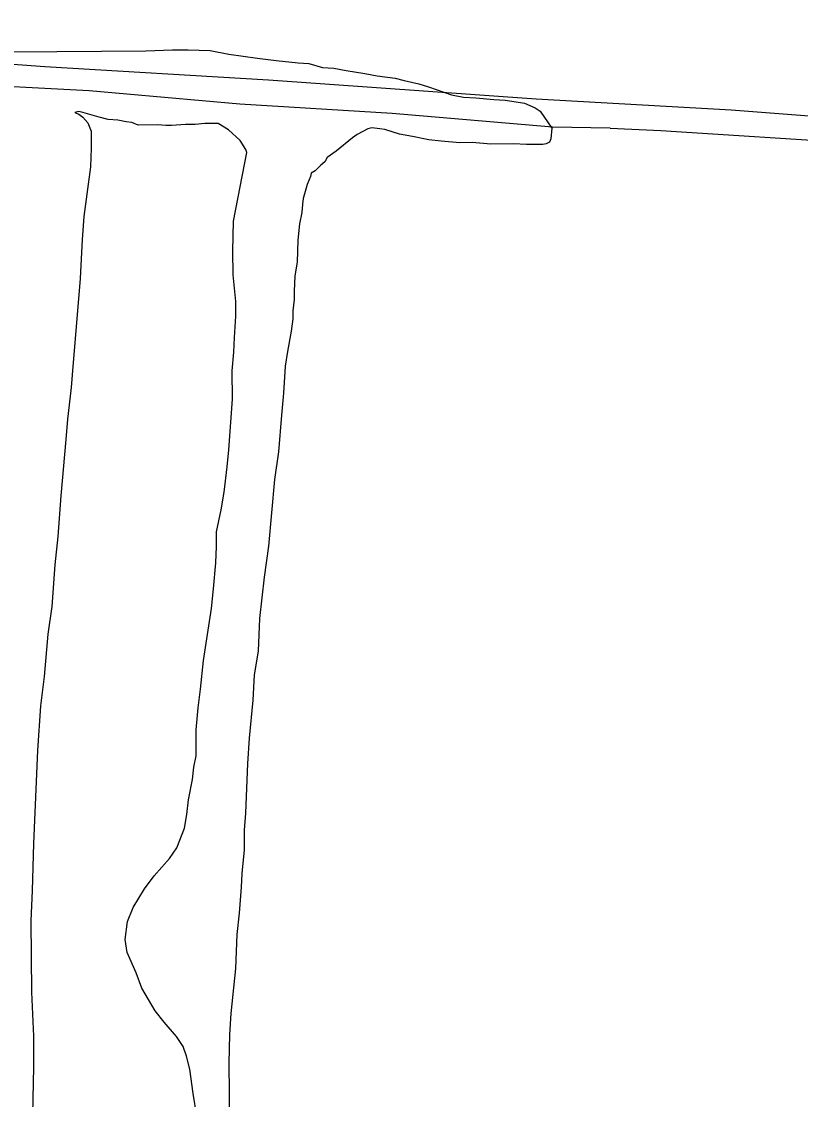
# Model space of a CAD drawing. Extents: x 3281947 to 3319794, y 715894 to 741249.
# Drawn here: x 3304954 to 3305554, y 722105 to 722935 of the extents above; entities that cross this region are included whole.
import ezdxf

# ---------------------------------------------------------------- set-up
doc = ezdxf.new("R2010")
doc.units = 0
for name, color, linetype in [('V-DTCH-CNTR', 7, 'Continuous'), ('V-SITE-VEGE', 7, 'Continuous'), ('V-TOPO-SHOR', 7, 'Continuous')]:
    doc.layers.add(name, color=color, linetype=linetype)

msp = doc.modelspace()

# ---------------------------------------------------------------- linework, layer by layer
at = {"layer": 'V-DTCH-CNTR'}
msp.add_lwpolyline([(3304800.87, 722913.13), (3304972.08, 722900.41), (3305144.27, 722890.15), (3305350.41, 722875.68), (3305500.45, 722867.25), (3305683.96, 722853.13), (3305868.44, 722843.44), (3305882.69, 722845.01), (3305894.47, 722848.52), (3305899.86, 722851.5), (3305907.65, 722864.34), (3305914.44, 722880.6), (3305917.79, 722894.4), (3305919.64, 722914.08), (3305918.02, 722937.18)], dxfattribs=at)
at = {"layer": 'V-SITE-VEGE'}
for p, q in [((3304947.15, 722911.66), (3305049.86, 722912.49)), ((3305049.86, 722912.49), (3305070.52, 722913.29)), ((3305070.52, 722913.29), (3305082.42, 722913.38)), ((3305082.42, 722913.38), (3305099.34, 722912.89)), ((3305099.34, 722912.89), (3305113.77, 722909.88)), ((3305113.77, 722909.88), (3305135.71, 722906.92)), ((3305135.71, 722906.92), (3305150.13, 722905.16)), ((3305150.13, 722905.16), (3305167.06, 722903.42)), ((3305167.06, 722903.42), (3305175.21, 722902.86)), ((3305175.21, 722902.86), (3305185.88, 722899.81)), ((3305185.88, 722899.81), (3305194.65, 722899.26)), ((3305194.65, 722899.26), (3305204.06, 722897.46)), ((3305204.06, 722897.46), (3305218.48, 722895.07)), ((3305218.48, 722895.07), (3305227.89, 722893.26)), ((3305227.89, 722893.26), (3305241.69, 722891.5)), ((3305241.69, 722891.5), (3305248.59, 722889.67)), ((3305248.59, 722889.67), (3305259.88, 722887.26)), ((3305259.88, 722887.26), (3305267.42, 722884.82)), ((3305267.42, 722884.82), (3305285.01, 722878.7)), ((3305285.01, 722878.7), (3305294.42, 722876.89)), ((3305294.42, 722876.89), (3305303.81, 722876.34)), ((3305303.81, 722876.34), (3305317.6, 722875.2)), ((3305317.6, 722875.2), (3305326.38, 722874.65)), ((3305326.38, 722874.65), (3305338.29, 722872.86)), ((3305338.29, 722872.86), (3305341.43, 722872.26)), ((3304998.26, 722865.73), (3304995.13, 722865.08)), ((3304995.13, 722865.08), (3304998.27, 722863.85)), ((3305001.39, 722865.13), (3304998.26, 722865.73)), ((3305013.95, 722861.47), (3305001.39, 722865.13)), ((3305341.43, 722872.26), (3305349.6, 722868.57)), ((3305349.6, 722868.57), (3305353.38, 722866.09)), ((3305353.38, 722866.09), (3305362.25, 722853.02)), ((3304998.27, 722863.85), (3305001.42, 722861.37)), ((3305001.42, 722861.37), (3305005.22, 722857.02)), ((3305005.22, 722857.02), (3305007.77, 722850.77)), ((3305020.85, 722859.65), (3305013.95, 722861.47)), ((3305028.38, 722859.08), (3305020.85, 722859.65)), ((3305034.65, 722857.88), (3305028.38, 722859.08)), ((3305039.04, 722857.29), (3305034.65, 722857.88)), ((3305044.06, 722855.45), (3305039.04, 722857.29)), ((3305080.39, 722855.74), (3305069.74, 722855.03)), ((3305087.9, 722855.81), (3305080.39, 722855.74)), ((3305095.41, 722856.49), (3305087.9, 722855.81)), ((3305105.43, 722856.57), (3305095.41, 722856.49)), ((3305113.61, 722851.63), (3305105.43, 722856.57)), ((3305007.77, 722850.77), (3305007.88, 722837.62)), ((3305059.09, 722855.57), (3305044.06, 722855.45)), ((3305065.36, 722855), (3305059.09, 722855.57)), ((3305069.74, 722855.03), (3305065.36, 722855)), ((3305122.45, 722843.56), (3305113.61, 722851.63)), ((3305212.6, 722848.05), (3305208.86, 722845.51)), ((3305220.71, 722852.5), (3305212.6, 722848.05)), ((3305223.83, 722853.15), (3305220.71, 722852.5)), ((3305230.1, 722852.57), (3305223.83, 722853.15)), ((3305233.86, 722851.97), (3305230.1, 722852.57)), ((3305245.17, 722848.31), (3305233.86, 722851.97)), ((3305255.2, 722846.51), (3305245.17, 722848.31)), ((3305362.25, 722853.02), (3305361.69, 722844.87)), ((3305126.89, 722836.7), (3305122.45, 722843.56)), ((3305208.86, 722845.51), (3305196.42, 722835.39)), ((3305267.75, 722844.11), (3305255.2, 722846.51)), ((3305277.15, 722842.93), (3305267.75, 722844.11)), ((3305291.57, 722841.8), (3305277.15, 722842.93)), ((3305300.96, 722841.87), (3305291.57, 722841.8)), ((3305315.38, 722840.74), (3305300.96, 722841.87)), ((3305332.91, 722840.88), (3305315.38, 722840.74)), ((3305342.94, 722840.33), (3305332.91, 722840.88)), ((3305355.46, 722840.43), (3305342.94, 722840.33)), ((3305357.96, 722841.08), (3305355.46, 722840.43)), ((3305360.46, 722842.35), (3305357.96, 722841.08)), ((3305361.69, 722844.87), (3305360.46, 722842.35)), ((3305007.88, 722837.62), (3305007.37, 722823.21)), ((3305117.31, 722781.51), (3305127.53, 722834.21)), ((3305127.53, 722834.21), (3305126.89, 722836.7)), ((3305196.42, 722835.39), (3305189.57, 722830.32)), ((3305007.37, 722823.21), (3305002.04, 722784.96)), ((3305184.6, 722824.65), (3305180.26, 722820.23)), ((3305187.72, 722827.18), (3305184.6, 722824.65)), ((3305189.57, 722830.32), (3305187.72, 722827.18)), ((3305176.53, 722815.81), (3305174.08, 722809.53)), ((3305177.14, 722818.32), (3305176.53, 722815.81)), ((3305180.26, 722820.23), (3305177.14, 722818.32)), ((3305174.08, 722809.53), (3305171.04, 722798.86)), ((3305171.04, 722798.86), (3305170.45, 722794.47)), ((3305170.45, 722794.47), (3305169.87, 722788.2)), ((3305002.04, 722784.96), (3305000.93, 722767.42)), ((3305116.87, 722758.33), (3305117.31, 722781.51)), ((3305169.87, 722788.2), (3305168.06, 722779.42)), ((3305168.06, 722779.42), (3305166.91, 722766.88)), ((3305000.93, 722767.42), (3304999.3, 722737.34)), ((3305166.91, 722766.88), (3305166.42, 722749.97)), ((3305117.02, 722740.17), (3305116.87, 722758.33)), ((3305166.42, 722749.97), (3305164.63, 722739.31)), ((3305119.07, 722719.52), (3305117.02, 722740.17)), ((3304999.3, 722737.34), (3304995.31, 722687.83)), ((3305164.63, 722739.31), (3305164.1, 722727.4)), ((3305164.1, 722727.4), (3305164.15, 722721.14)), ((3305119.16, 722708.25), (3305119.07, 722719.52)), ((3305164.15, 722721.14), (3305162.97, 722712.36)), ((3305118.04, 722691.95), (3305119.16, 722708.25)), ((3305162.97, 722712.36), (3305163.02, 722706.1)), ((3305163.02, 722706.1), (3305161.84, 722696.69)), ((3305117.5, 722680.68), (3305118.04, 722691.95)), ((3305161.84, 722696.69), (3305158.83, 722681.01)), ((3304995.31, 722687.83), (3304993.58, 722669.65)), ((3305116.37, 722666.26), (3305117.5, 722680.68)), ((3305158.83, 722681.01), (3305157.05, 722669.72)), ((3304993.58, 722669.65), (3304992.46, 722653.36)), ((3305116.54, 722644.34), (3305116.37, 722666.26)), ((3305157.05, 722669.72), (3305155.96, 722649.04)), ((3304992.46, 722653.36), (3304989.52, 722628.91)), ((3305155.96, 722649.04), (3305154.22, 722632.12)), ((3305113.73, 722605.49), (3305116.54, 722644.34)), ((3305154.22, 722632.12), (3305151.94, 722603.92)), ((3304989.52, 722628.91), (3304988.4, 722613.24)), ((3304988.4, 722613.24), (3304984.37, 722569.99)), ((3305112.58, 722592.33), (3305113.73, 722605.49)), ((3305151.94, 722603.92), (3305148.98, 722582.6)), ((3305110.23, 722572.89), (3305112.58, 722592.33)), ((3305148.98, 722582.6), (3305144.39, 722531.2)), ((3304984.37, 722569.99), (3304982.11, 722538.66)), ((3305107.84, 722559.09), (3305110.23, 722572.89)), ((3305104.22, 722542.15), (3305107.84, 722559.09)), ((3305104.31, 722530.88), (3305104.22, 722542.15)), ((3304982.11, 722538.66), (3304979.79, 722516.72)), ((3305103.79, 722518.35), (3305104.31, 722530.88)), ((3305144.39, 722531.2), (3305140.83, 722507.37)), ((3304979.79, 722516.72), (3304977.54, 722484.76)), ((3305102.07, 722498.29), (3305103.79, 722518.35)), ((3305140.83, 722507.37), (3305137.33, 722475.4)), ((3305100.31, 722483.25), (3305102.07, 722498.29)), ((3304977.54, 722484.76), (3304974.58, 722463.44)), ((3305094.37, 722443.11), (3305100.31, 722483.25)), ((3305137.33, 722475.4), (3305136.28, 722450.34)), ((3304974.58, 722463.44), (3304971.71, 722430.85)), ((3305136.28, 722450.34), (3305133.29, 722432.16)), ((3305092.04, 722421.17), (3305094.37, 722443.11)), ((3304971.71, 722430.85), (3304968.76, 722408.28)), ((3305133.29, 722432.16), (3305132.2, 722412.73)), ((3305090.28, 722406.75), (3305092.04, 722421.17)), ((3304968.76, 722408.28), (3304966.54, 722373.81)), ((3305132.2, 722412.73), (3305129.3, 722383.27)), ((3305088.54, 722389.83), (3305090.28, 722406.75)), ((3305088.7, 722369.79), (3305088.54, 722389.83)), ((3305129.3, 722383.27), (3305128.21, 722363.85)), ((3304966.54, 722373.81), (3304963.36, 722302.39)), ((3305086.89, 722361.01), (3305088.7, 722369.79)), ((3305085.72, 722351.6), (3305086.89, 722361.01)), ((3305128.21, 722363.85), (3305126.64, 722325.63)), ((3305082.71, 722335.92), (3305085.72, 722351.6)), ((3305081.55, 722324.64), (3305082.71, 722335.92)), ((3305079.76, 722313.97), (3305081.55, 722324.64)), ((3305126.64, 722325.63), (3305125.49, 722312.47)), ((3305073.62, 722298.9), (3305079.76, 722313.97)), ((3305125.49, 722312.47), (3305125.62, 722297.43)), ((3304963.36, 722302.39), (3304962.4, 722266.05)), ((3305068.05, 722290.71), (3305073.62, 722298.9)), ((3305125.62, 722297.43), (3305123.88, 722279.26)), ((3305056.25, 722277.46), (3305068.05, 722290.71)), ((3305048.82, 722267.38), (3305056.25, 722277.46)), ((3305123.88, 722279.26), (3305123.34, 722268.61)), ((3305040.17, 722252.9), (3305048.82, 722267.38)), ((3305123.34, 722268.61), (3305121.62, 722248.55)), ((3304962.4, 722266.05), (3304961.33, 722242.87)), ((3305035.87, 722242.22), (3305040.17, 722252.9)), ((3304961.33, 722242.87), (3304961.78, 722187.76)), ((3305034.1, 722228.43), (3305035.87, 722242.22)), ((3305121.62, 722248.55), (3305119.88, 722232.25)), ((3305035.44, 722218.42), (3305034.1, 722228.43)), ((3305119.88, 722232.25), (3305118.84, 722205.94)), ((3305042.45, 722202.81), (3305035.44, 722218.42)), ((3305046.93, 722190.95), (3305042.45, 722202.81)), ((3305118.84, 722205.94), (3305115.36, 722171.46)), ((3304961.78, 722187.76), (3304963.31, 722153.95)), ((3305057.1, 722173.49), (3305046.93, 722190.95)), ((3305064.06, 722164.78), (3305057.1, 722173.49)), ((3305115.36, 722171.46), (3305114.24, 722155.17)), ((3305073.54, 722153.59), (3305064.06, 722164.78)), ((3304963.31, 722153.95), (3304963.5, 722130.15)), ((3305078.61, 722146.11), (3305073.54, 722153.59)), ((3305114.24, 722155.17), (3305113.79, 722133.24)), ((3305081.18, 722138.62), (3305078.61, 722146.11)), ((3305083.76, 722128.62), (3305081.18, 722138.62)), ((3304963.5, 722130.15), (3304962.54, 722093.82)), ((3305086.42, 722109.85), (3305083.76, 722128.62)), ((3305113.79, 722133.24), (3305114.44, 722052.45)), ((3305089.07, 722092.33), (3305086.42, 722109.85))]:
    msp.add_line(p, q, dxfattribs=at)
at = {"layer": 'V-TOPO-SHOR'}
for points in [[(3305407.32, 722853.1), (3305362.82, 722853.71), (3305239.47, 722864.38), (3305122.23, 722871.37), (3305006.36, 722881.64), (3304898.93, 722887.31), (3304797.56, 722893.96), (3304788.59, 722894.52), (3304685.45, 722900.98), (3304528.97, 722909.53), (3304498.63, 722909.28), (3304481.83, 722908.21), (3304469.24, 722906.24), (3304396.06, 722891.17), (3304367.61, 722887.21), (3304348.01, 722885.65), (3304268.63, 722887.34), (3304129.53, 722882.95), (3303998.84, 722878.16), (3303873.24, 722878.54), (3303846.44, 722878.22)], [(3305407.32, 722853.1), (3305446.26, 722851.2), (3305598.49, 722841.39), (3305741.53, 722831.43), (3305874.42, 722821.4), (3305889.98, 722824.2), (3305895.38, 722827.62), (3305917, 722839.95), (3305949.77, 722866.51)]]:
    msp.add_lwpolyline(points, dxfattribs=at)

doc.saveas('drawing.dxf')
